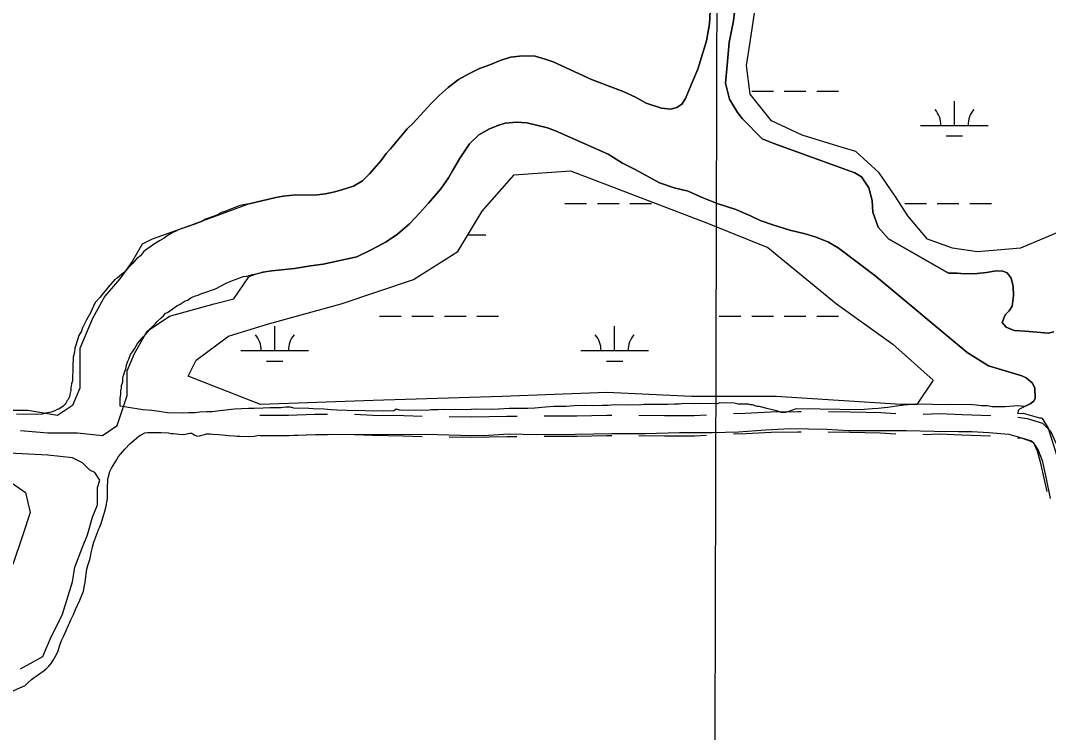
# Model space of a CAD drawing. Extents: x 3177185 to 3215018, y 812988 to 838321.
# Drawn here: x 3185567 to 3187085, y 820265 to 821317 of the extents above; entities that cross this region are included whole.
import ezdxf

# ---------------------------------------------------------------- set-up
doc = ezdxf.new("R2010")
doc.units = 0
for name, color, linetype in [('V-GRID-MAJR', 7, 'Continuous'), ('V-ROAD-CNTR', 7, 'Continuous'), ('V-SITE-VEGE', 7, 'Continuous'), ('V-TOPO-SHOR', 7, 'Continuous'), ('V-WETL-SWMP', 7, 'Continuous')]:
    doc.layers.add(name, color=color, linetype=linetype)

msp = doc.modelspace()

# ---------------------------------------------------------------- linework, layer by layer
at = {"layer": 'V-GRID-MAJR'}
msp.add_spline([(3186588, 818387.1), (3186603.9, 824447.4), (3186619.7, 830509.7), (3186635.6, 836572), (3186635.6, 836573.9)], degree=3, dxfattribs=at)
at = {"layer": 'V-ROAD-CNTR'}
for points in [[(3186620.4, 820736), (3186637.3, 820736.6), (3186674.7, 820738.7), (3186715, 820739.1), (3186720.3, 820739.1)], [(3186760.3, 820739.1), (3186793.1, 820738.7), (3186838, 820737.7), (3186860.2, 820736.3)], [(3186900.2, 820735.1), (3186925, 820736.1), (3186958.1, 820734.5), (3187000.1, 820733.4)], [(3185920.6, 820733.8), (3185963.1, 820733.6), (3186002.1, 820735.1), (3186020.6, 820735.3)], [(3186060.6, 820735), (3186087.3, 820733.9), (3186133.1, 820733), (3186160.5, 820732.3)], [(3186200.5, 820731.6), (3186232.7, 820731.4), (3186285.6, 820732), (3186300.5, 820732.2)], [(3186340.5, 820732.6), (3186389, 820732.7), (3186432.9, 820733.9), (3186440.5, 820733.8)], [(3186480.5, 820733.6), (3186518.4, 820733), (3186562.2, 820733.4), (3186580.4, 820734.3)], [(3187040, 820730.6), (3187053.9, 820729), (3187076.4, 820722.1), (3187088.2, 820710.1), (3187096.9, 820691.7), (3187102.5, 820672.1), (3187103.6, 820667.4)], [(3185920.5, 820703.8), (3185963.6, 820703.6), (3186002.8, 820705.1), (3186020.5, 820705.3)], [(3186620.3, 820706), (3186638.6, 820706.6), (3186675.8, 820708.8), (3186715.1, 820709.1), (3186720.2, 820709.1)], [(3186760.2, 820709.1), (3186792.6, 820708.7), (3186836.7, 820707.8), (3186860.1, 820706.2)], [(3186900.1, 820705.1), (3186924.8, 820706.1), (3186957, 820704.5), (3187000, 820703.4)], [(3186060.5, 820705), (3186086.4, 820704), (3186132.4, 820703.1), (3186160.4, 820702.2)], [(3186200.4, 820701.6), (3186232.8, 820701.4), (3186286, 820702), (3186300.4, 820702.2)], [(3186340.4, 820702.6), (3186389.4, 820702.7), (3186433.2, 820703.9), (3186440.4, 820703.8)], [(3186480.4, 820703.6), (3186518.3, 820703), (3186563.1, 820703.4), (3186580.3, 820704.3)], [(3187039.9, 820700.4), (3187047.8, 820699.5), (3187060.4, 820695.6), (3187063.3, 820692.8), (3187068.7, 820681.1), (3187073.4, 820664.7), (3187079.8, 820636.2), (3187082.9, 820620.9)]]:
    msp.add_lwpolyline(points, dxfattribs=at)
at = {"layer": 'V-SITE-VEGE'}
for p, q in [((3186586.4, 821340.7), (3186584.9, 821311.7)), ((3186620.1, 821316.2), (3186623.3, 821341.8)), ((3186614, 821284.2), (3186620.1, 821316.2)), ((3186584.9, 821311.7), (3186580.2, 821286.9)), ((3186580.2, 821286.9), (3186567.3, 821245.1)), ((3186610.7, 821250.8), (3186614, 821284.2)), ((3186275.5, 821257.7), (3186260.5, 821251.3)), ((3186290.9, 821262.5), (3186275.5, 821257.7)), ((3186308.5, 821264.5), (3186290.9, 821262.5)), ((3186327.5, 821264), (3186308.5, 821264.5)), ((3186342.1, 821259.8), (3186327.5, 821264)), ((3186354, 821255.9), (3186342.1, 821259.8)), ((3186410.7, 821229.4), (3186354, 821255.9)), ((3186229.3, 821238.1), (3186213.9, 821229.4)), ((3186245.1, 821245.7), (3186229.3, 821238.1)), ((3186260.5, 821251.3), (3186245.1, 821245.7)), ((3186567.3, 821245.1), (3186557.9, 821221.7)), ((3186608.5, 821224), (3186610.7, 821250.8)), ((3186213.9, 821229.4), (3186199, 821217.9)), ((3186457.2, 821211.9), (3186410.7, 821229.4)), ((3186557.9, 821221.7), (3186549.3, 821201.5)), ((3186614.3, 821200.4), (3186608.5, 821224)), ((3186199, 821217.9), (3186185.5, 821205.8)), ((3186475.3, 821203.6), (3186457.2, 821211.9)), ((3186173.9, 821194.1), (3186162.7, 821182.3)), ((3186185.5, 821205.8), (3186173.9, 821194.1)), ((3186491, 821194.5), (3186475.3, 821203.6)), ((3186514, 821187.1), (3186491, 821194.5)), ((3186543.7, 821193.4), (3186536.5, 821188.4)), ((3186549.3, 821201.5), (3186543.7, 821193.4)), ((3186626.3, 821181.1), (3186614.3, 821200.4)), ((3186162.7, 821182.3), (3186147.1, 821165.1)), ((3186527.7, 821186), (3186514, 821187.1)), ((3186536.5, 821188.4), (3186527.7, 821186)), ((3186633.4, 821171.6), (3186626.3, 821181.1)), ((3186147.1, 821165.1), (3186138, 821156.7)), ((3186662.4, 821142.1), (3186633.4, 821171.6)), ((3186138, 821156.7), (3186113.4, 821127.2)), ((3186679.7, 821135), (3186662.4, 821142.1)), ((3186799.6, 821091.7), (3186679.7, 821135)), ((3186107.4, 821120.2), (3186099.9, 821109.8)), ((3186113.4, 821127.2), (3186107.4, 821120.2)), ((3186092.9, 821102.1), (3186082.7, 821090.3)), ((3186099.9, 821109.8), (3186092.9, 821102.1)), ((3186082.7, 821090.3), (3186072.4, 821080.1)), ((3186809.3, 821085.9), (3186799.6, 821091.7)), ((3186820.2, 821069.6), (3186809.3, 821085.9)), ((3186059.1, 821072.1), (3186043.4, 821066.9)), ((3186072.4, 821080.1), (3186059.1, 821072.1)), ((3186824.9, 821050.7), (3186820.2, 821069.6)), ((3185944.4, 821055.1), (3185905.1, 821045.8)), ((3185955.2, 821057.5), (3185944.4, 821055.1)), ((3185973.7, 821059.1), (3185955.2, 821057.5)), ((3186001.5, 821058.8), (3185973.7, 821059.1)), ((3186017.4, 821060.5), (3186001.5, 821058.8)), ((3186031.5, 821063.6), (3186017.4, 821060.5)), ((3186043.4, 821066.9), (3186031.5, 821063.6)), ((3185890.9, 821043.3), (3185869.1, 821034.6)), ((3185905.1, 821045.8), (3185890.9, 821043.3)), ((3186826, 821033.8), (3186824.9, 821050.7)), ((3185850.2, 821026.9), (3185840.5, 821023.1)), ((3185857.1, 821029.1), (3185850.2, 821026.9)), ((3185864, 821032.9), (3185857.1, 821029.1)), ((3185869.1, 821034.6), (3185864, 821032.9)), ((3186834, 821011.6), (3186826, 821033.8)), ((3185805.1, 821009.6), (3185791.3, 821003)), ((3185809.1, 821010.6), (3185805.1, 821009.6)), ((3185824.5, 821016), (3185809.1, 821010.6)), ((3185834.8, 821019.8), (3185824.5, 821016)), ((3185840.5, 821023.1), (3185834.8, 821019.8)), ((3186849.2, 820994.1), (3186834, 821011.6)), ((3185779.3, 820995.3), (3185772.4, 820991.4)), ((3185783.9, 820998.6), (3185779.3, 820995.3)), ((3185791.3, 821003), (3185783.9, 820998.6)), ((3186937.8, 820943.5), (3186849.2, 820994.1)), ((3185758, 820982), (3185751.7, 820977.6)), ((3185763.8, 820985.9), (3185758, 820982)), ((3185772.4, 820991.4), (3185763.8, 820985.9)), ((3185739, 820965.3), (3185732, 820957.5)), ((3185744.2, 820969.2), (3185739, 820965.3)), ((3185748.8, 820974.8), (3185744.2, 820969.2)), ((3185751.7, 820977.6), (3185748.8, 820974.8)), ((3185726.8, 820951.9), (3185720.5, 820945.2)), ((3185732, 820957.5), (3185726.8, 820951.9)), ((3185706.6, 820934.1), (3185696.8, 820922.9)), ((3185710.1, 820936.3), (3185706.6, 820934.1)), ((3185713, 820938.5), (3185710.1, 820936.3)), ((3185717, 820941.8), (3185713, 820938.5)), ((3185720.5, 820945.2), (3185717, 820941.8)), ((3186950.4, 820943.5), (3186937.8, 820943.5)), ((3186961.3, 820942.7), (3186950.4, 820943.5)), ((3186980.1, 820943), (3186961.3, 820942.7)), ((3186993.9, 820944.3), (3186980.1, 820943)), ((3187008.4, 820946.8), (3186993.9, 820944.3)), ((3187018.2, 820946.4), (3187008.4, 820946.8)), ((3187024.4, 820944), (3187018.2, 820946.4)), ((3187030.1, 820936), (3187024.4, 820944)), ((3187033.1, 820924), (3187030.1, 820936)), ((3185693.3, 820918.4), (3185687.5, 820911.7)), ((3185696.8, 820922.9), (3185693.3, 820918.4)), ((3187034, 820910.7), (3187033.1, 820924)), ((3185684.6, 820907.8), (3185677.6, 820900)), ((3185687.5, 820911.7), (3185684.6, 820907.8)), ((3187031.6, 820894.7), (3187034, 820910.7)), ((3185677.6, 820900), (3185670.6, 820884.8)), ((3187021.3, 820881.7), (3187027.5, 820887.9)), ((3187027.5, 820887.9), (3187031.6, 820894.7)), ((3185664.7, 820874.6), (3185662.3, 820869.6)), ((3185670.6, 820884.8), (3185664.7, 820874.6)), ((3187017, 820870.8), (3187021.3, 820881.7)), ((3185657, 820857.7), (3185653.5, 820851.6)), ((3185658.8, 820862.8), (3185657, 820857.7)), ((3185662.3, 820869.6), (3185658.8, 820862.8)), ((3187023, 820863.5), (3187017, 820870.8)), ((3187035, 820859), (3187023, 820863.5)), ((3187050.9, 820857.9), (3187035, 820859)), ((3187085.3, 820854.7), (3187050.9, 820857.9)), ((3185653.5, 820851.6), (3185648.7, 820836.9)), ((3187093.2, 820856.6), (3187085.3, 820854.7)), ((3185647.5, 820832.9), (3185646.8, 820826.7)), ((3185648.7, 820836.9), (3185647.5, 820832.9)), ((3185645, 820819.3), (3185644.2, 820805.2)), ((3185646.8, 820826.7), (3185645, 820819.3)), ((3185644.2, 820805.2), (3185643.8, 820784.2)), ((3185643.8, 820784.2), (3185642.6, 820780.2)), ((3185641.3, 820770), (3185640, 820764.3)), ((3185641.4, 820774), (3185641.3, 820770)), ((3185642.6, 820780.2), (3185641.4, 820774)), ((3185634.1, 820751.4), (3185632.4, 820749.7)), ((3185635.9, 820755.3), (3185634.1, 820751.4)), ((3185637.6, 820757), (3185635.9, 820755.3)), ((3185639.4, 820760.9), (3185637.6, 820757)), ((3185640, 820764.3), (3185639.4, 820760.9)), ((3185604.3, 820736.6), (3185599.2, 820735)), ((3185610, 820737.6), (3185604.3, 820736.6)), ((3185612.3, 820738.1), (3185610, 820737.6)), ((3185618, 820740.3), (3185612.3, 820738.1)), ((3185621.5, 820742), (3185618, 820740.3)), ((3185623.8, 820742.5), (3185621.5, 820742)), ((3185630.1, 820746.9), (3185623.8, 820742.5)), ((3185632.4, 820749.7), (3185630.1, 820746.9)), ((3185591.3, 820734.5), (3185561.2, 820735.1)), ((3185599.2, 820735), (3185591.3, 820734.5))]:
    msp.add_line(p, q, dxfattribs=at)
for points in [[(3185772, 820739.1), (3185761.2, 820740.4), (3185747.6, 820741.8), (3185723.8, 820745.6), (3185714.2, 820746.9), (3185714.4, 820758.3), (3185715.1, 820764.5), (3185715.2, 820771.3), (3185716.4, 820773), (3185716.4, 820777.5), (3185718.2, 820783.2), (3185718.3, 820787.2), (3185718.9, 820791.1), (3185719.6, 820793.4), (3185721.3, 820798.5), (3185722.5, 820801.3), (3185723.8, 820808.1), (3185725.6, 820813.7), (3185727.3, 820816.5), (3185729.7, 820823.3), (3185732.6, 820827.2), (3185735.6, 820831.7), (3185739.7, 820839.6), (3185743.2, 820843.5), (3185747.8, 820849.1), (3185751.3, 820852.4), (3185755.3, 820856.9), (3185758.8, 820861.4), (3185766.3, 820869.2), (3185768.6, 820871.4), (3185775, 820877.6), (3185778.4, 820880.3), (3185781.4, 820884.3), (3185784.2, 820885.4), (3185798, 820895.3), (3185803.2, 820897.5), (3185810.1, 820902.5), (3185814.1, 820903.6), (3185818.7, 820906.9), (3185821.5, 820908.5), (3185825.5, 820910.2), (3185829.5, 820911.2), (3185833.5, 820912.9), (3185838.1, 820914.5), (3185842.1, 820916.1), (3185849, 820918.3), (3185855.2, 820920.4), (3185870.7, 820928.7), (3185880.4, 820932.5), (3185896.4, 820938.5), (3185901.6, 820938.9), (3185906.7, 820940.5), (3185909.6, 820941.6), (3185919.2, 820943.7), (3185927.8, 820945.3), (3185931.2, 820945.8), (3185938.2, 820946.9), (3185971.6, 820950.6), (3185995.5, 820954.1), (3186014.2, 820956.6), (3186063.9, 820967.6), (3186085.9, 820978.6), (3186107.4, 820989.8), (3186124.1, 821001), (3186141.8, 821016.2), (3186156.5, 821032), (3186169.9, 821046.8), (3186188.1, 821068.1), (3186199.4, 821084.5), (3186205.4, 821094.6), (3186215.7, 821112.6), (3186230.2, 821134.5), (3186244.2, 821147.8), (3186260, 821156.7), (3186273.6, 821162.1), (3186283.1, 821165.3), (3186300.1, 821166.7), (3186315, 821165.7), (3186345.4, 821158.1), (3186357.5, 821153.6), (3186435, 821119.1), (3186456.3, 821106), (3186475.2, 821096.5), (3186510.9, 821077), (3186532.7, 821069.4), (3186553.3, 821064.7), (3186574.1, 821055.2), (3186596.1, 821046.3), (3186623.6, 821037.4), (3186645.1, 821028), (3186659.5, 821021.5), (3186678.4, 821014.7), (3186703.3, 821007.2), (3186725.9, 821001.5), (3186742.5, 820996.9), (3186760.6, 820989.2), (3186774.9, 820981.1), (3186828.9, 820940.2), (3186965.1, 820826.3), (3186996.9, 820806.6), (3187046.2, 820791.6)], [(3187046.2, 820791.6), (3187052.6, 820788.9), (3187061.1, 820781.5), (3187065.5, 820774.2), (3187066, 820758.9), (3187063.7, 820754.5), (3187058.6, 820750.4), (3187049.9, 820746.4)], [(3187049.9, 820746.4), (3187040.3, 820747.7), (3187021.5, 820745.8), (3187002.2, 820746.1), (3186995.4, 820747.4), (3186985.8, 820747.6), (3186979, 820748.3), (3186973.9, 820748.9), (3186940.9, 820749.5), (3186937, 820749), (3186914.3, 820749.4), (3186888.7, 820749.9), (3186872.2, 820748.4), (3186861.4, 820746.9), (3186848.3, 820744.9), (3186842.6, 820744.4), (3186834.1, 820743.4), (3186825.6, 820743), (3186807.4, 820741.6), (3186747.8, 820742.7), (3186712.6, 820743.3), (3186700.4, 820738.5), (3186696.9, 820737.5), (3186690.7, 820737.6), (3186687.3, 820739.3), (3186681.7, 820740.6), (3186671.5, 820743), (3186657.9, 820746.7), (3186655.1, 820746.7), (3186648.3, 820749.1), (3186645.5, 820749.2), (3186642.6, 820749.8), (3186627.3, 820750.1), (3186621.1, 820751.3), (3186600.1, 820751.7), (3186596.1, 820750.6), (3186571.7, 820751), (3186563.2, 820750.6), (3186546.7, 820750.9), (3186539.9, 820749.9), (3186533.1, 820750), (3186523.4, 820749.6), (3186517.1, 820749.7), (3186506.9, 820749.3), (3186488.2, 820749.7), (3186480.2, 820748.7), (3186472.8, 820748.8), (3186463.2, 820748.4), (3186443.9, 820748.8), (3186435.3, 820747.8), (3186426.3, 820747.9), (3186412.1, 820747.6), (3186400.7, 820747.8), (3186384.8, 820747.5), (3186372.9, 820746.6), (3186354.7, 820746.4), (3186342.7, 820745.4), (3186326.8, 820744), (3186316.6, 820743.6), (3186300.1, 820743.4), (3186288.8, 820743.6), (3186272.9, 820742.7), (3186262.6, 820742.3), (3186239.4, 820742.7), (3186226.3, 820741.8), (3186209.2, 820742.1), (3186202.4, 820741.7), (3186191.6, 820741.9), (3186183.7, 820741.4), (3186173.5, 820741.6), (3186167.2, 820740.6), (3186127.5, 820741.3), (3186121.8, 820742.5), (3186120.1, 820740.9), (3186117.2, 820739.8), (3186107.6, 820740), (3186103.6, 820739.5), (3186049.1, 820740.4), (3186034.3, 820741.2), (3186025.8, 820741.4), (3186015.1, 820742.7), (3185999.2, 820743), (3185992.9, 820743.7), (3185970.8, 820744.1), (3185965.7, 820745.3), (3185958.9, 820745.4), (3185951.5, 820744.4), (3185935.6, 820744.7), (3185925.4, 820744.3), (3185912.3, 820743.4), (3185903.8, 820743.6), (3185883.3, 820742.8), (3185861.7, 820740.3), (3185850.3, 820738.8), (3185842.4, 820738.4), (3185832.1, 820738), (3185825.3, 820737), (3185815.7, 820737.2), (3185807.7, 820736.7), (3185784.4, 820737.2), (3185772, 820739.1)]]:
    msp.add_lwpolyline(points, dxfattribs=at)
at = {"layer": 'V-TOPO-SHOR'}
for points in [[(3185905.1, 821045.8), (3185944.4, 821055.1), (3185955.2, 821057.5), (3185973.7, 821059.1), (3186001.5, 821058.8), (3186017.4, 821060.5), (3186031.5, 821063.6), (3186043.4, 821066.9), (3186059.1, 821072.1), (3186072.4, 821080.1), (3186082.7, 821090.3), (3186092.9, 821102.1), (3186099.9, 821109.8), (3186107.4, 821120.2), (3186113.4, 821127.2), (3186138, 821156.7), (3186147.1, 821165.1), (3186162.7, 821182.3), (3186173.9, 821194.1), (3186185.5, 821205.8), (3186199, 821217.9), (3186213.9, 821229.4), (3186229.3, 821238.1), (3186245.1, 821245.7), (3186260.5, 821251.3), (3186275.5, 821257.7), (3186290.9, 821262.5), (3186308.5, 821264.5), (3186327.5, 821264), (3186342.1, 821259.8), (3186354, 821255.9), (3186410.7, 821229.4), (3186457.2, 821211.9), (3186475.3, 821203.6), (3186491, 821194.5), (3186514, 821187.1), (3186527.7, 821186), (3186536.5, 821188.4), (3186543.7, 821193.4), (3186549.3, 821201.5), (3186557.9, 821221.7), (3186567.3, 821245.1), (3186580.2, 821286.9), (3186584.9, 821311.7), (3186586.4, 821340.7)], [(3186623.3, 821341.8), (3186620.1, 821316.2)], [(3186620.1, 821316.2), (3186614, 821284.2), (3186610.7, 821250.8), (3186608.5, 821224), (3186614.3, 821200.4), (3186626.3, 821181.1), (3186633.4, 821171.6), (3186662.4, 821142.1), (3186679.7, 821135), (3186799.6, 821091.7), (3186809.3, 821085.9), (3186820.2, 821069.6), (3186824.9, 821050.7), (3186826, 821033.8), (3186834, 821011.6), (3186849.2, 820994.1), (3186937.8, 820943.5), (3186950.4, 820943.5), (3186961.3, 820942.7), (3186980.1, 820943), (3186993.9, 820944.3), (3187008.4, 820946.8), (3187018.2, 820946.4), (3187024.4, 820944), (3187030.1, 820936), (3187033.1, 820924), (3187034, 820910.7), (3187031.6, 820894.7), (3187027.5, 820887.9), (3187021.3, 820881.7), (3187017, 820870.8), (3187023, 820863.5), (3187035, 820859), (3187050.9, 820857.9), (3187085.3, 820854.7), (3187093.2, 820856.6)], [(3187098.5, 820672.9), (3187084.8, 820715.7), (3187076.4, 820729), (3187075.1, 820729.2), (3187072.9, 820729.2), (3187048.3, 820736.3), (3187040.9, 820735.5), (3187041, 820741.3), (3187043.2, 820742.9), (3187047.1, 820745.2), (3187058.6, 820750.4), (3187063.7, 820754.5), (3187066, 820758.9), (3187065.5, 820774.2), (3187061.1, 820781.5), (3187052.6, 820788.9), (3187046.2, 820791.6), (3186996.9, 820806.6), (3186965.1, 820826.3), (3186828.9, 820940.2), (3186774.9, 820981.1), (3186760.6, 820989.2), (3186742.5, 820996.9), (3186725.9, 821001.5), (3186703.3, 821007.2), (3186678.4, 821014.7), (3186659.5, 821021.5), (3186645.1, 821028), (3186623.6, 821037.4), (3186596.1, 821046.3), (3186574.1, 821055.2), (3186553.3, 821064.7), (3186532.7, 821069.4), (3186510.9, 821077), (3186475.2, 821096.5), (3186456.3, 821106), (3186435, 821119.1), (3186357.5, 821153.6), (3186345.4, 821158.1), (3186315, 821165.7), (3186300.1, 821166.7), (3186283.1, 821165.3), (3186273.6, 821162.1), (3186260, 821156.7), (3186244.2, 821147.8), (3186230.2, 821134.5), (3186215.7, 821112.6), (3186205.4, 821094.6), (3186199.4, 821084.5), (3186188.1, 821068.1), (3186169.9, 821046.8), (3186156.5, 821032), (3186141.8, 821016.2), (3186124.1, 821001), (3186107.4, 820989.8), (3186085.9, 820978.6), (3186063.9, 820967.6), (3186014.2, 820956.6), (3185995.5, 820954.1), (3185971.6, 820950.6), (3185938.2, 820946.9), (3185925.2, 820944.8), (3185912.2, 820941.1), (3185904.4, 820937.9)], [(3185905.1, 821045.8), (3185812.7, 821012), (3185761.4, 820993.7), (3185746.7, 820986.4), (3185732, 820960.7), (3185713.7, 820935), (3185691.7, 820909.3), (3185673.3, 820876.3), (3185655, 820832.3), (3185655, 820799.3), (3185655, 820773.6), (3185644, 820747.9), (3185622, 820733.2), (3185577.9, 820740.6), (3185541.2, 820740.6)], [(3185566.9, 820711.2), (3185607.3, 820707.5), (3185651.3, 820707.5), (3185688, 820703.9), (3185710, 820718.5), (3185717.3, 820740.6), (3185724.7, 820762.6), (3185724.7, 820799.3), (3185735.7, 820824.9), (3185754, 820858), (3185787.1, 820880), (3185853.1, 820898.3), (3185882.4, 820905.6), (3185904.4, 820937.9)], [(3185573.3, 820333.7), (3185577.9, 820338.2), (3185583.5, 820343), (3185587.5, 820346.1), (3185590.4, 820348), (3185593.6, 820350.7), (3185602, 820356.6), (3185605, 820359.2), (3185609.2, 820363), (3185612.4, 820366.9), (3185616.5, 820373.1), (3185620.3, 820379.9), (3185622.8, 820385.8), (3185624.9, 820392.5), (3185626, 820396.8), (3185628, 820401.8), (3185631.1, 820407.7), (3185637.8, 820423.5), (3185639.5, 820426.4), (3185641.5, 820431.3), (3185645.2, 820439.1), (3185648.5, 820446.6), (3185655, 820460.4), (3185656.9, 820465.1), (3185660, 820473.9), (3185661.7, 820482.1), (3185662.8, 820486.3), (3185663.3, 820491.6), (3185664.6, 820503), (3185665.3, 820506.3), (3185666.8, 820511.8), (3185669.7, 820520.4), (3185670.7, 820524.9), (3185671.6, 820530.4), (3185673.1, 820536.1), (3185673.5, 820539.4), (3185675.2, 820545.9), (3185682.7, 820565.8), (3185684.1, 820568.5), (3185686.2, 820573.8), (3185691.6, 820591.8), (3185693.1, 820597.5), (3185695.5, 820610.3), (3185695.5, 820614.2), (3185695.8, 820617.7), (3185695.4, 820629.7), (3185695.9, 820634.1), (3185696.2, 820638.6), (3185697, 820642.9), (3185699.3, 820650.5), (3185701.4, 820655.2), (3185703.8, 820659.5), (3185707.7, 820665.7), (3185712.1, 820672.6), (3185715.1, 820676.8), (3185721, 820683.6), (3185729.2, 820691.7), (3185735.2, 820696.9), (3185741.8, 820702.5), (3185744.4, 820704.3), (3185750.7, 820707.7), (3185754.7, 820708), (3185758.8, 820708.1), (3185774.9, 820708.2), (3185785.8, 820707.5), (3185789.9, 820706.8), (3185793, 820706.7), (3185805.8, 820705.1), (3185810.3, 820705.7), (3185817.2, 820706.9), (3185820.4, 820706.9), (3185824.7, 820704.4), (3185828.4, 820702.8), (3185831.5, 820703.3), (3185839.1, 820705.3), (3185842, 820705.9), (3185847.1, 820706), (3185850.7, 820705.5), (3185859.9, 820705.2), (3185874.6, 820703.5), (3185882.7, 820703), (3185887, 820702.9), (3185891.2, 820702.5), (3185905.1, 820702.2), (3185912.4, 820702.9), (3185917.4, 820703.5)], [(3185917.4, 820703.5), (3185970.8, 820704.4), (3186023.3, 820705.6), (3186070.4, 820705.1), (3186165.8, 820705.7), (3186216.8, 820704), (3186250.3, 820703.9), (3186288.7, 820705.9), (3186329.4, 820705.3), (3186386.3, 820705.7), (3186440.1, 820706.7), (3186490, 820706.7), (3186540.3, 820708.2), (3186589.4, 820708), (3186627.5, 820708.9), (3186667.3, 820712.1), (3186704.1, 820713.8), (3186758, 820712.9), (3186790.6, 820711.3), (3186833.8, 820711.1), (3186875.2, 820711.2), (3186917.2, 820710), (3186952.4, 820709.6), (3186972.1, 820709.8), (3186997.2, 820708.3), (3187027, 820705.5), (3187040.5, 820701.8), (3187057.9, 820695.6), (3187062.6, 820693.5), (3187070.1, 820681.9), (3187076.3, 820666.9), (3187081.6, 820641.9), (3187088, 820610.5)], [(3185566.9, 820359), (3185599.9, 820377.3), (3185611, 820403), (3185629.3, 820439.7), (3185644, 820487.4), (3185647.6, 820509.4), (3185658.6, 820538.8), (3185666, 820557.1), (3185673.3, 820582.8), (3185680.7, 820601.1), (3185680.7, 820626.8), (3185684.3, 820637.8), (3185677, 820648.8), (3185669.7, 820652.5), (3185658.6, 820663.5), (3185644, 820670.8), (3185607.3, 820674.5), (3185541.2, 820678.2)], [(3185548.6, 820637.8), (3185574.3, 820619.5), (3185581.6, 820590.1), (3185570.6, 820557.1), (3185555.9, 820513.1)], [(3185573.3, 820333.7), (3185504.6, 820304)]]:
    msp.add_lwpolyline(points, dxfattribs=at)
at = {"layer": 'V-WETL-SWMP'}
for p, q in [((3186644.7, 821284.9), (3186655.3, 821353.7)), ((3186639.4, 821250.5), (3186644.7, 821284.9)), ((3186644.7, 821208.1), (3186639.4, 821250.5)), ((3186676.5, 821168.4), (3186644.7, 821208.1)), ((3186647.2, 821212.6), (3186679.2, 821212.6)), ((3186695.2, 821212.6), (3186727.2, 821212.6)), ((3186743.2, 821212.6), (3186775.2, 821212.6)), ((3186946.5, 821161.8), (3186946.5, 821197.8)), ((3186721.5, 821147.2), (3186676.5, 821168.4)), ((3186896.5, 821161.8), (3186996.5, 821161.8)), ((3186774.4, 821131.3), (3186721.5, 821147.2)), ((3186934.5, 821146.4), (3186958.5, 821146.4)), ((3186800.8, 821123.4), (3186774.4, 821131.3)), ((3186835.2, 821091.6), (3186800.8, 821123.4)), ((3186859.1, 821057.2), (3186835.2, 821091.6)), ((3186877.6, 821028.1), (3186859.1, 821057.2)), ((3186371.2, 821046.4), (3186403.2, 821046.4)), ((3186419.2, 821046.4), (3186451.2, 821046.4)), ((3186467.2, 821046.4), (3186499.2, 821046.4)), ((3186873.1, 821046.4), (3186905.1, 821046.4)), ((3186921.1, 821046.4), (3186953.1, 821046.4)), ((3186969.1, 821046.4), (3187001.1, 821046.4)), ((3186906.7, 820993.6), (3186877.6, 821028.1)), ((3187113.1, 821009.5), (3187044.3, 820980.4)), ((3186227.7, 820999.9), (3186254.2, 820999.9)), ((3186943.7, 820980.4), (3186906.7, 820993.6)), ((3186980.8, 820975.1), (3186943.7, 820980.4)), ((3187044.3, 820980.4), (3186980.8, 820975.1)), ((3186097.3, 820879.9), (3186129.3, 820879.9)), ((3186145.3, 820879.9), (3186177.3, 820879.9)), ((3186193.3, 820879.9), (3186225.3, 820879.9)), ((3186241.3, 820879.9), (3186273.3, 820879.9)), ((3186599.2, 820879.9), (3186631.2, 820879.9)), ((3186647.2, 820879.9), (3186679.2, 820879.9)), ((3186695.2, 820879.9), (3186727.2, 820879.9)), ((3186743.2, 820879.9), (3186775.2, 820879.9)), ((3185942.7, 820829.1), (3185942.7, 820865.1)), ((3186444.6, 820829.1), (3186444.6, 820865.1)), ((3185892.7, 820829.1), (3185992.7, 820829.1)), ((3186394.6, 820829.1), (3186494.6, 820829.1)), ((3185930.7, 820813.7), (3185954.7, 820813.7)), ((3186432.6, 820813.7), (3186456.6, 820813.7))]:
    msp.add_line(p, q, dxfattribs=at)
msp.add_lwpolyline([(3186581.9, 821017.3), (3186671.1, 820981.6), (3186772.3, 820898.2), (3186855.5, 820838.7), (3186915, 820785.2), (3186891.2, 820749.5), (3186867.4, 820749.5), (3186683, 820761.4), (3186558.1, 820761.4), (3186433.2, 820767.3), (3186278.6, 820761.4), (3186088.2, 820755.4), (3185921.7, 820749.5), (3185814.6, 820791.1), (3185826.5, 820814.9), (3185874.1, 820850.6), (3185933.6, 820868.5), (3186040.6, 820898.2), (3186147.7, 820934), (3186213.1, 820975.6), (3186248.8, 821035.1), (3186296.4, 821088.7), (3186379.7, 821094.6)], close=True, dxfattribs=at)
for centre, start, end in [((3186891.3, 821162.3), 359.2282, 40.7718), ((3187001.8, 821162.3), 139.2282, 180.7718), ((3185887.5, 820829.6), 359.2282, 40.7718), ((3185998, 820829.6), 139.2282, 180.7718), ((3186389.4, 820829.6), 359.2282, 40.7718), ((3186499.9, 820829.6), 139.2282, 180.7718)]:
    msp.add_arc(centre, 35.2, start, end, dxfattribs=at)

doc.saveas('drawing.dxf')
